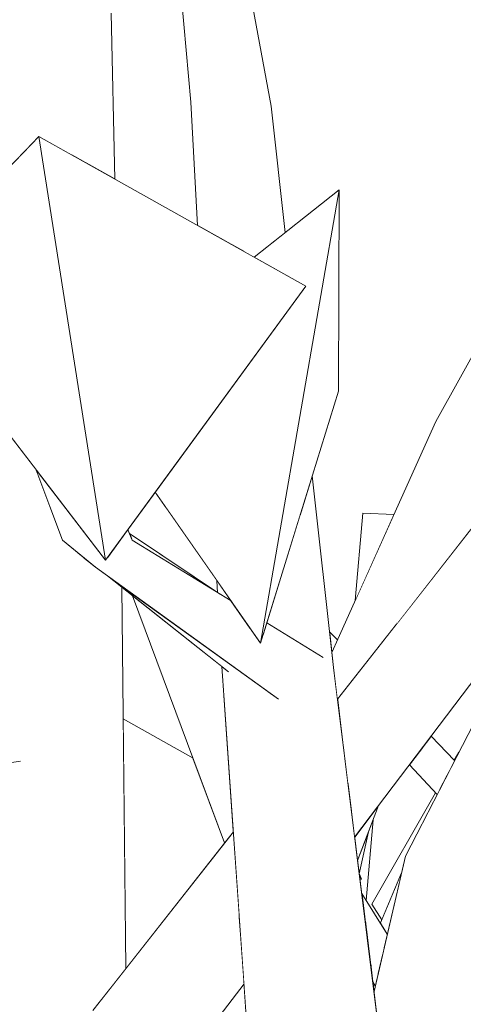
# Model space of a CAD drawing. Extents: x -289599 to -184549, y 66678 to 295474.
# Tile 297 of 656: x -263645 to -263596, y 71872 to 71981. Entities that reach past the tile are written whole.
import ezdxf

# ---------------------------------------------------------------- set-up
doc = ezdxf.new("R2010")
doc.units = 0
doc.header["$MEASUREMENT"] = 0
doc.linetypes.add('Wipeout_Contour', pattern=[1000, 0, -1000])
doc.layers.add('arch drzewa', color=8, linetype='Continuous')
doc.layers.add('arch drzewa_Nr_Pióra__4', color=8, linetype='Continuous', lineweight=9)

msp = doc.modelspace()

# ---------------------------------------------------------------- wipeouts: each hides what was drawn before it
at = {"color": 254, "linetype": 'Wipeout_Contour', "lineweight": 0, "ltscale": 1282087.302861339}
msp.add_wipeout([(-263639.47, 71980.86), (-263637.66, 71965.03), (-263634.44, 71963.22), (-263634.81, 71981.58)], dxfattribs=at).dxf.layer = 'arch drzewa'
at = {"color": 254, "linetype": 'Wipeout_Contour', "lineweight": 0, "ltscale": 1282029.2743813}
msp.add_wipeout([(-263626.02, 71971.72), (-263624.17, 71957.46), (-263622.06, 71956.27), (-263623.32, 71970.36)], dxfattribs=at).dxf.layer = 'arch drzewa'
at = {"color": 254, "linetype": 'Wipeout_Contour', "lineweight": 0, "ltscale": 1923022.015983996}
msp.add_wipeout([(-263637.93, 71921.36), (-263634.27, 71874.46), (-263633.2, 71875.83), (-263633.65, 71918.03), (-263635.25, 71919.29), (-263636.57, 71920.24)], dxfattribs=at).dxf.layer = 'arch drzewa'
at = {"color": 254, "linetype": 'Wipeout_Contour', "lineweight": 0, "ltscale": 1281977.441394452}
msp.add_wipeout([(-263623.12, 71918.73), (-263623.05, 71917.43), (-263622.85, 71917.29), (-263621.57, 71916.51)], dxfattribs=at).dxf.layer = 'arch drzewa'
at = {"color": 254, "linetype": 'Wipeout_Contour', "lineweight": 0, "ltscale": 1281929.705187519}
msp.add_wipeout([(-263621.88, 71908.69), (-263622.57, 71909.23), (-263608.92, 71827.79), (-263617.56, 71906.45)], dxfattribs=at).dxf.layer = 'arch drzewa'
at = {"color": 254, "linetype": 'Wipeout_Contour', "lineweight": 0, "ltscale": 1281876.094962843}
msp.add_wipeout([(-263607.11, 71884.12), (-263606.74, 71881.19), (-263604.64, 71878.07), (-263604.28, 71879.63)], dxfattribs=at).dxf.layer = 'arch drzewa'

# ---------------------------------------------------------------- next in the draw order: wipeouts: each hides what was drawn before it
at = {"color": 254, "linetype": 'Wipeout_Contour', "lineweight": 0, "ltscale": 961569.618532}
msp.add_wipeout([(-263637.66, 71965.03), (-263639.47, 71980.86), (-263639.22, 71965.9)], dxfattribs=at).dxf.layer = 'arch drzewa'
at = {"color": 254, "linetype": 'Wipeout_Contour', "lineweight": 0, "ltscale": 961524.165697}
msp.add_wipeout([(-263626.02, 71971.72), (-263625.27, 71958.08), (-263624.17, 71957.46)], dxfattribs=at).dxf.layer = 'arch drzewa'
at = {"color": 254, "linetype": 'Wipeout_Contour', "lineweight": 0, "ltscale": 1602510.243834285}
msp.add_wipeout([(-263617.11, 71971.27), (-263623.32, 71970.36), (-263620.08, 71955.16), (-263619.02, 71954.57), (-263615.56, 71957.31)], dxfattribs=at).dxf.layer = 'arch drzewa'
at = {"color": 254, "linetype": 'Wipeout_Contour', "lineweight": 0, "ltscale": 1602509.216617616}
msp.add_wipeout([(-263637.93, 71921.36), (-263638.51, 71921.83), (-263637.78, 71866.93), (-263636.85, 71871.17), (-263634.27, 71874.46)], dxfattribs=at).dxf.layer = 'arch drzewa'
at = {"color": 254, "linetype": 'Wipeout_Contour', "lineweight": 0, "ltscale": 2563753.854256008}
msp.add_wipeout([(-263622.6, 71909.26), (-263617.09, 71830.68), (-263611.32, 71828.64), (-263609.64, 71829.57), (-263609.65, 71829), (-263609.63, 71828.04), (-263608.92, 71827.79), (-263622.57, 71909.23)], dxfattribs=at).dxf.layer = 'arch drzewa'
at = {"color": 254, "linetype": 'Wipeout_Contour', "lineweight": 0, "ltscale": 1281874.623963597}
msp.add_wipeout([(-263606.74, 71881.19), (-263606.62, 71880.23), (-263604.81, 71877.31), (-263604.64, 71878.07)], dxfattribs=at).dxf.layer = 'arch drzewa'

# ---------------------------------------------------------------- next in the draw order: wipeouts: each hides what was drawn before it
at = {"color": 254, "linetype": 'Wipeout_Contour', "lineweight": 0, "ltscale": 1923167.794306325}
msp.add_wipeout([(-263647.29, 71981.06), (-263645.55, 71970.85), (-263644.63, 71966.05), (-263642.83, 71967.93), (-263639.22, 71965.9), (-263639.47, 71980.86)], dxfattribs=at).dxf.layer = 'arch drzewa'
at = {"color": 254, "linetype": 'Wipeout_Contour', "lineweight": 0, "ltscale": 961513.123106}
msp.add_wipeout([(-263623.32, 71970.36), (-263622.06, 71956.27), (-263620.08, 71955.16)], dxfattribs=at).dxf.layer = 'arch drzewa'
at = {"color": 254, "linetype": 'Wipeout_Contour', "lineweight": 0, "ltscale": 1923058.624977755}
msp.add_wipeout([(-263648.45, 71930.27), (-263638.42, 71863.97), (-263637.78, 71866.93), (-263638.51, 71921.83), (-263640.21, 71923.22), (-263642.82, 71930.21)], dxfattribs=at).dxf.layer = 'arch drzewa'
at = {"color": 254, "linetype": 'Wipeout_Contour', "lineweight": 0, "ltscale": 1281872.76649614}
msp.add_wipeout([(-263606.62, 71880.23), (-263606.15, 71876.48), (-263605.3, 71875.22), (-263604.81, 71877.31)], dxfattribs=at).dxf.layer = 'arch drzewa'
at = {"color": 254, "linetype": 'Wipeout_Contour', "lineweight": 0, "ltscale": 961446.906142}
msp.add_wipeout([(-263623.24, 71870.01), (-263620.13, 71874.12), (-263620.18, 71874.75)], dxfattribs=at).dxf.layer = 'arch drzewa'

# ---------------------------------------------------------------- next in the draw order: wipeouts: each hides what was drawn before it
at = {"color": 254, "linetype": 'Wipeout_Contour', "lineweight": 0, "ltscale": 3205372.44971677}
msp.add_wipeout([(-263647.05, 71985.13), (-263671.8, 72044.21), (-263648.89, 71963.4), (-263648.38, 71962.15), (-263644.63, 71966.05), (-263647.36, 71980.34), (-263647.35, 71980.8), (-263647.36, 71981.08), (-263647.32, 71982.06), (-263647.31, 71982.8)], dxfattribs=at).dxf.layer = 'arch drzewa'
at = {"color": 254, "linetype": 'Wipeout_Contour', "lineweight": 0, "ltscale": 961548.394611}
msp.add_wipeout([(-263623.32, 71970.36), (-263627.25, 71998.36), (-263628.63, 72001.28)], dxfattribs=at).dxf.layer = 'arch drzewa'
at = {"color": 254, "linetype": 'Wipeout_Contour', "lineweight": 0, "ltscale": 2564079.41136671}
msp.add_wipeout([(-263649.04, 71900.14), (-263649.85, 71859.03), (-263639.5, 71859), (-263638.42, 71863.97), (-263648.45, 71930.27), (-263648.98, 71903.22), (-263644.99, 71898.75), (-263648.43, 71897.85)], dxfattribs=at).dxf.layer = 'arch drzewa'
at = {"color": 254, "linetype": 'Wipeout_Contour', "lineweight": 0, "ltscale": 1281937.114670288}
msp.add_wipeout([(-263620.54, 71879.89), (-263628.86, 71868.47), (-263623.24, 71870.01), (-263620.18, 71874.75)], dxfattribs=at).dxf.layer = 'arch drzewa'
at = {"color": 254, "linetype": 'Wipeout_Contour', "lineweight": 0, "ltscale": 1281870.484066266}
msp.add_wipeout([(-263606.15, 71876.48), (-263605.89, 71874.35), (-263605.61, 71873.88), (-263605.3, 71875.22)], dxfattribs=at).dxf.layer = 'arch drzewa'

# ---------------------------------------------------------------- next in the draw order: linework, layer by layer
at = {"layer": 'arch drzewa_Nr_Pióra__4', "linetype": 'Continuous'}
msp.add_line((-263644.87, 71898.76), (-263647.45, 71898.4), dxfattribs=at)

# ---------------------------------------------------------------- next in the draw order: wipeouts: each hides what was drawn before it
at = {"color": 254, "linetype": 'Wipeout_Contour', "lineweight": 0, "ltscale": 961540.602871}
msp.add_wipeout([(-263628.63, 72001.28), (-263626.02, 71971.72), (-263623.32, 71970.36)], dxfattribs=at).dxf.layer = 'arch drzewa'
at = {"color": 254, "linetype": 'Wipeout_Contour', "lineweight": 0, "ltscale": 1282081.898488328}
msp.add_wipeout([(-263648.45, 71930.27), (-263642.82, 71930.21), (-263643.12, 71931), (-263648.28, 71937.73)], dxfattribs=at).dxf.layer = 'arch drzewa'
at = {"color": 254, "linetype": 'Wipeout_Contour', "lineweight": 0, "ltscale": 1281858.657241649}
msp.add_wipeout([(-263604.94, 71866.73), (-263604.06, 71859.72), (-263598.61, 71889.59), (-263602.28, 71888.25)], dxfattribs=at).dxf.layer = 'arch drzewa'
at = {"color": 254, "linetype": 'Wipeout_Contour', "lineweight": 0, "ltscale": 961456.004187}
msp.add_wipeout([(-263628.86, 71868.47), (-263620.54, 71879.89), (-263620.67, 71881.77)], dxfattribs=at).dxf.layer = 'arch drzewa'

# ---------------------------------------------------------------- next in the draw order: wipeouts: each hides what was drawn before it
at = {"color": 254, "linetype": 'Wipeout_Contour', "lineweight": 0, "ltscale": 961536.218464}
msp.add_wipeout([(-263617.11, 71971.27), (-263622.3, 71999.34), (-263627.25, 71998.36)], dxfattribs=at).dxf.layer = 'arch drzewa'
at = {"color": 254, "linetype": 'Wipeout_Contour', "lineweight": 0, "ltscale": 1281956.16723613}
msp.add_wipeout([(-263621.31, 71890.96), (-263636.85, 71871.17), (-263628.86, 71868.47), (-263620.67, 71881.77)], dxfattribs=at).dxf.layer = 'arch drzewa'
at = {"color": 254, "linetype": 'Wipeout_Contour', "lineweight": 0, "ltscale": 1281828.098969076}
msp.add_wipeout([(-263598.61, 71889.59), (-263601.38, 71838.28), (-263600.95, 71834.86), (-263591.53, 71887.39)], dxfattribs=at).dxf.layer = 'arch drzewa'
at = {"color": 254, "linetype": 'Wipeout_Contour', "lineweight": 0, "ltscale": 961399.356843}
msp.add_wipeout([(-263605.75, 71873.26), (-263604.94, 71866.73), (-263602.28, 71888.25)], dxfattribs=at).dxf.layer = 'arch drzewa'

# ---------------------------------------------------------------- next in the draw order: wipeouts: each hides what was drawn before it
at = {"color": 254, "linetype": 'Wipeout_Contour', "lineweight": 0, "ltscale": 961529.698157}
msp.add_wipeout([(-263627.25, 71998.36), (-263623.32, 71970.36), (-263617.11, 71971.27)], dxfattribs=at).dxf.layer = 'arch drzewa'
at = {"color": 254, "linetype": 'Wipeout_Contour', "lineweight": 0, "ltscale": 961380.930341}
msp.add_wipeout([(-263598.61, 71889.59), (-263604.06, 71859.72), (-263601.38, 71838.28)], dxfattribs=at).dxf.layer = 'arch drzewa'
at = {"color": 254, "linetype": 'Wipeout_Contour', "lineweight": 0, "ltscale": 1602395.748144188}
msp.add_wipeout([(-263634.8, 71804.4), (-263635.15, 71800.34), (-263618.66, 71853.15), (-263620.13, 71874.12), (-263623.24, 71870.01)], dxfattribs=at).dxf.layer = 'arch drzewa'

# ---------------------------------------------------------------- next in the draw order: linework, layer by layer
at = {"layer": 'arch drzewa_Nr_Pióra__4', "linetype": 'Continuous'}
for p, q in [((-263626.02, 71971.72), (-263628.63, 72001.28)), ((-263617.11, 71971.27), (-263622.3, 71999.34)), ((-263623.24, 71870.01), (-263620.13, 71874.12))]:
    msp.add_line(p, q, dxfattribs=at)

# ---------------------------------------------------------------- next in the draw order: wipeouts: each hides what was drawn before it
at = {"color": 254, "linetype": 'Wipeout_Contour', "lineweight": 0, "ltscale": 1281837.131030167}
msp.add_wipeout([(-263598.61, 71889.59), (-263581.5, 71924.86), (-263582.5, 71923.95), (-263583.55, 71922.57)], dxfattribs=at).dxf.layer = 'arch drzewa'

# ---------------------------------------------------------------- next in the draw order: wipeouts: each hides what was drawn before it
at = {"color": 254, "linetype": 'Wipeout_Contour', "lineweight": 0, "ltscale": 1281849.997056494}
msp.add_wipeout([(-263586.92, 71918.1), (-263602.28, 71888.25), (-263598.61, 71889.59), (-263583.55, 71922.57)], dxfattribs=at).dxf.layer = 'arch drzewa'

# ---------------------------------------------------------------- next in the draw order: wipeouts: each hides what was drawn before it
at = {"color": 254, "linetype": 'Wipeout_Contour', "lineweight": 0, "ltscale": 1602288.188064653}
msp.add_wipeout([(-263581.5, 71924.86), (-263598.61, 71889.59), (-263591.53, 71887.39), (-263579.02, 71925.9), (-263579.66, 71926.52)], dxfattribs=at).dxf.layer = 'arch drzewa'
at = {"color": 254, "linetype": 'Wipeout_Contour', "lineweight": 0, "ltscale": 1922873.77662274}
msp.add_wipeout([(-263617.5, 71906.41), (-263600.51, 71831.3), (-263610.24, 71909.14), (-263614.11, 71907.96), (-263616.38, 71905.66), (-263616.73, 71905.92)], dxfattribs=at).dxf.layer = 'arch drzewa'

# ---------------------------------------------------------------- next in the draw order: wipeouts: each hides what was drawn before it
at = {"color": 254, "linetype": 'Wipeout_Contour', "lineweight": 0, "ltscale": 961456.639759}
msp.add_wipeout([(-263613.88, 71926.18), (-263610.24, 71909.14), (-263612.59, 71930.37)], dxfattribs=at).dxf.layer = 'arch drzewa'
at = {"color": 254, "linetype": 'Wipeout_Contour', "lineweight": 0, "ltscale": 1281884.098911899}
msp.add_wipeout([(-263617.5, 71906.41), (-263617.56, 71906.45), (-263608.92, 71827.79), (-263600.51, 71831.3)], dxfattribs=at).dxf.layer = 'arch drzewa'

# ---------------------------------------------------------------- next in the draw order: wipeouts: each hides what was drawn before it
at = {"color": 254, "linetype": 'Wipeout_Contour', "lineweight": 0, "ltscale": 1922905.679081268}
msp.add_wipeout([(-263613.88, 71926.18), (-263617.62, 71914.07), (-263611.44, 71910.27), (-263611.52, 71910.23), (-263614.11, 71907.96), (-263610.24, 71909.14)], dxfattribs=at).dxf.layer = 'arch drzewa'
at = {"color": 254, "linetype": 'Wipeout_Contour', "lineweight": 0, "ltscale": 1281867.974813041}
msp.add_wipeout([(-263608.25, 71893.2), (-263607.89, 71890.34), (-263582.5, 71923.95), (-263588, 71924.52)], dxfattribs=at).dxf.layer = 'arch drzewa'
at = {"color": 254, "linetype": 'Wipeout_Contour', "lineweight": 0, "ltscale": 961415.328692}
msp.add_wipeout([(-263607.15, 71885.69), (-263607.37, 71886.24), (-263607.36, 71886.12)], dxfattribs=at).dxf.layer = 'arch drzewa'
at = {"color": 254, "linetype": 'Wipeout_Contour', "lineweight": 0, "ltscale": 961402.141225}
msp.add_wipeout([(-263605.61, 71873.88), (-263605.89, 71874.35), (-263605.75, 71873.26)], dxfattribs=at).dxf.layer = 'arch drzewa'

# ---------------------------------------------------------------- next in the draw order: linework, layer by layer
at = {"layer": 'arch drzewa_Nr_Pióra__4', "linetype": 'Continuous'}
msp.add_line((-263605.61, 71873.88), (-263605.89, 71874.35), dxfattribs=at)

# ---------------------------------------------------------------- next in the draw order: wipeouts: each hides what was drawn before it
at = {"color": 254, "linetype": 'Wipeout_Contour', "lineweight": 0, "ltscale": 961412.485303}
msp.add_wipeout([(-263608.62, 71896.23), (-263608.25, 71893.2), (-263588, 71924.52)], dxfattribs=at).dxf.layer = 'arch drzewa'
at = {"color": 254, "linetype": 'Wipeout_Contour', "lineweight": 0, "ltscale": 1922945.205501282}
msp.add_wipeout([(-263616.97, 71906.09), (-263635.25, 71919.29), (-263621.88, 71908.69), (-263617.57, 71906.46), (-263616.58, 71905.82), (-263616.97, 71906.1)], dxfattribs=at).dxf.layer = 'arch drzewa'
at = {"color": 254, "linetype": 'Wipeout_Contour', "lineweight": 0, "ltscale": 961415.137474}
msp.add_wipeout([(-263607.15, 71885.69), (-263607.36, 71886.12), (-263607.31, 71885.76)], dxfattribs=at).dxf.layer = 'arch drzewa'

# ---------------------------------------------------------------- next in the draw order: wipeouts: each hides what was drawn before it
at = {"color": 254, "linetype": 'Wipeout_Contour', "lineweight": 0, "ltscale": 2243281.338712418}
msp.add_wipeout([(-263593.97, 71925.11), (-263609.15, 71900.46), (-263608.62, 71896.23), (-263588, 71924.52), (-263589.14, 71925.53), (-263589.24, 71925.32), (-263592.81, 71924.71)], dxfattribs=at).dxf.layer = 'arch drzewa'
at = {"color": 254, "linetype": 'Wipeout_Contour', "lineweight": 0, "ltscale": 961505.879215}
msp.add_wipeout([(-263632.79, 71923.97), (-263632.49, 71923.24), (-263622.85, 71917.29)], dxfattribs=at).dxf.layer = 'arch drzewa'
at = {"color": 254, "linetype": 'Wipeout_Contour', "lineweight": 0, "ltscale": 1281941.638267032}
msp.add_wipeout([(-263617.62, 71914.07), (-263618.01, 71912.82), (-263611.52, 71910.23), (-263611.44, 71910.27)], dxfattribs=at).dxf.layer = 'arch drzewa'
at = {"color": 254, "linetype": 'Wipeout_Contour', "lineweight": 0, "ltscale": 1281890.505852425}
msp.add_wipeout([(-263607.86, 71890.15), (-263607.57, 71887.78), (-263605.24, 71893.85), (-263607.8, 71890.45)], dxfattribs=at).dxf.layer = 'arch drzewa'
at = {"color": 254, "linetype": 'Wipeout_Contour', "lineweight": 0, "ltscale": 961414.932637}
msp.add_wipeout([(-263607.31, 71885.76), (-263607.3, 71885.62), (-263607.15, 71885.69)], dxfattribs=at).dxf.layer = 'arch drzewa'

# ---------------------------------------------------------------- next in the draw order: wipeouts: each hides what was drawn before it
at = {"color": 254, "linetype": 'Wipeout_Contour', "lineweight": 0, "ltscale": 1602363.385114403}
msp.add_wipeout([(-263594, 71925.73), (-263609.8, 71905.62), (-263609.15, 71900.46), (-263593.97, 71925.11), (-263594.02, 71925.13)], dxfattribs=at).dxf.layer = 'arch drzewa'
at = {"color": 254, "linetype": 'Wipeout_Contour', "lineweight": 0, "ltscale": 2243520.543527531}
msp.add_wipeout([(-263636.57, 71920.24), (-263619.39, 71913.37), (-263621.57, 71916.51), (-263632.49, 71923.24), (-263635.41, 71921.09), (-263635.47, 71921.01), (-263635.49, 71921.04)], dxfattribs=at).dxf.layer = 'arch drzewa'
at = {"color": 254, "linetype": 'Wipeout_Contour', "lineweight": 0, "ltscale": 961420.322647}
msp.add_wipeout([(-263607.89, 71890.34), (-263607.86, 71890.15), (-263607.8, 71890.45)], dxfattribs=at).dxf.layer = 'arch drzewa'

# ---------------------------------------------------------------- next in the draw order: wipeouts: each hides what was drawn before it
at = {"color": 254, "linetype": 'Wipeout_Contour', "lineweight": 0, "ltscale": 1281891.51318811}
msp.add_wipeout([(-263598.9, 71936.36), (-263603.24, 71913.97), (-263594, 71925.73), (-263593.69, 71935.64)], dxfattribs=at).dxf.layer = 'arch drzewa'
at = {"color": 254, "linetype": 'Wipeout_Contour', "lineweight": 0, "ltscale": 961517.834329}
msp.add_wipeout([(-263633.02, 71924.37), (-263632.49, 71923.24), (-263632.98, 71924.43)], dxfattribs=at).dxf.layer = 'arch drzewa'
at = {"color": 254, "linetype": 'Wipeout_Contour', "lineweight": 0, "ltscale": 3525374.542196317}
msp.add_wipeout([(-263619.39, 71913.37), (-263636.57, 71920.24), (-263616.97, 71906.09), (-263616.97, 71906.1), (-263616.58, 71905.82), (-263616.73, 71905.92), (-263616.38, 71905.66), (-263614.11, 71907.96), (-263611.52, 71910.23), (-263618.01, 71912.82), (-263618.31, 71911.83)], dxfattribs=at).dxf.layer = 'arch drzewa'
at = {"color": 254, "linetype": 'Wipeout_Contour', "lineweight": 0, "ltscale": 1281867.158876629}
msp.add_wipeout([(-263600.44, 71900.2), (-263597.47, 71897.59), (-263596.83, 71898.84), (-263599.44, 71901.52)], dxfattribs=at).dxf.layer = 'arch drzewa'

# ---------------------------------------------------------------- next in the draw order: wipeouts: each hides what was drawn before it
at = {"color": 254, "linetype": 'Wipeout_Contour', "lineweight": 0, "ltscale": 1602390.81719293}
msp.add_wipeout([(-263598.9, 71936.36), (-263610.42, 71910.81), (-263610.24, 71909.14), (-263609.8, 71905.62), (-263603.24, 71913.97)], dxfattribs=at).dxf.layer = 'arch drzewa'
at = {"color": 254, "linetype": 'Wipeout_Contour', "lineweight": 0, "ltscale": 961531.731508}
msp.add_wipeout([(-263638.46, 71924.91), (-263636.57, 71920.24), (-263638.36, 71924.79)], dxfattribs=at).dxf.layer = 'arch drzewa'
at = {"color": 254, "linetype": 'Wipeout_Contour', "lineweight": 0, "ltscale": 961488.38544}
msp.add_wipeout([(-263623.12, 71918.73), (-263624.88, 71921.27), (-263623.06, 71917.61)], dxfattribs=at).dxf.layer = 'arch drzewa'
at = {"color": 254, "linetype": 'Wipeout_Contour', "lineweight": 0, "ltscale": 961480.235641}
msp.add_wipeout([(-263625.57, 71911.62), (-263622.35, 71905.8), (-263622.6, 71909.26)], dxfattribs=at).dxf.layer = 'arch drzewa'
at = {"color": 254, "linetype": 'Wipeout_Contour', "lineweight": 0, "ltscale": 1281869.168647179}
msp.add_wipeout([(-263601.44, 71898.87), (-263598.42, 71895.76), (-263597.47, 71897.59), (-263600.44, 71900.2)], dxfattribs=at).dxf.layer = 'arch drzewa'
at = {"color": 254, "linetype": 'Wipeout_Contour', "lineweight": 0, "ltscale": 961394.076581}
msp.add_wipeout([(-263596.36, 71899.76), (-263596.87, 71898.87), (-263596.83, 71898.84)], dxfattribs=at).dxf.layer = 'arch drzewa'

# ---------------------------------------------------------------- next in the draw order: linework, layer by layer
at = {"layer": 'arch drzewa_Nr_Pióra__4', "linetype": 'Continuous'}
msp.add_line((-263596.87, 71898.87), (-263596.36, 71899.76), dxfattribs=at)

# ---------------------------------------------------------------- next in the draw order: wipeouts: each hides what was drawn before it
at = {"color": 254, "linetype": 'Wipeout_Contour', "lineweight": 0, "ltscale": 961420.900406}
msp.add_wipeout([(-263593.34, 71946.44), (-263598.9, 71936.36), (-263593.69, 71935.64)], dxfattribs=at).dxf.layer = 'arch drzewa'
at = {"color": 254, "linetype": 'Wipeout_Contour', "lineweight": 0, "ltscale": 1282051.27698511}
msp.add_wipeout([(-263638.46, 71924.91), (-263643.12, 71931), (-263640.21, 71923.22), (-263636.57, 71920.24)], dxfattribs=at).dxf.layer = 'arch drzewa'
at = {"color": 254, "linetype": 'Wipeout_Contour', "lineweight": 0, "ltscale": 1602488.874422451}
msp.add_wipeout([(-263624.88, 71921.27), (-263628.89, 71927.03), (-263625.57, 71919.12), (-263623.05, 71917.43), (-263623.06, 71917.61)], dxfattribs=at).dxf.layer = 'arch drzewa'
at = {"color": 254, "linetype": 'Wipeout_Contour', "lineweight": 0, "ltscale": 961439.532776}
msp.add_wipeout([(-263607.83, 71916.55), (-263603.54, 71926.07), (-263606.98, 71926.23)], dxfattribs=at).dxf.layer = 'arch drzewa'
at = {"color": 254, "linetype": 'Wipeout_Contour', "lineweight": 0, "ltscale": 961443.563555}
msp.add_wipeout([(-263610.67, 71913.09), (-263610.42, 71910.81), (-263609.8, 71912.19)], dxfattribs=at).dxf.layer = 'arch drzewa'
at = {"color": 254, "linetype": 'Wipeout_Contour', "lineweight": 0, "ltscale": 1281870.339976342}
msp.add_wipeout([(-263601.44, 71898.87), (-263601.55, 71898.73), (-263598.48, 71895.63), (-263598.42, 71895.76)], dxfattribs=at).dxf.layer = 'arch drzewa'

# ---------------------------------------------------------------- next in the draw order: linework, layer by layer
at = {"layer": 'arch drzewa_Nr_Pióra__4', "linetype": 'Continuous'}
for p, q in [((-263598.9, 71936.36), (-263593.34, 71946.44)), ((-263607.83, 71916.55), (-263606.98, 71926.23)), ((-263603.54, 71926.07), (-263606.98, 71926.23))]:
    msp.add_line(p, q, dxfattribs=at)

# ---------------------------------------------------------------- next in the draw order: wipeouts: each hides what was drawn before it
at = {"color": 254, "linetype": 'Wipeout_Contour', "lineweight": 0, "ltscale": 961528.251539}
msp.add_wipeout([(-263638.36, 71924.79), (-263636.57, 71920.24), (-263635.49, 71921.04)], dxfattribs=at).dxf.layer = 'arch drzewa'
at = {"color": 254, "linetype": 'Wipeout_Contour', "lineweight": 0, "ltscale": 1602466.208449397}
msp.add_wipeout([(-263625.57, 71911.62), (-263632.45, 71917.07), (-263622.28, 71889.73), (-263621.31, 71890.96), (-263622.35, 71905.8)], dxfattribs=at).dxf.layer = 'arch drzewa'
at = {"color": 254, "linetype": 'Wipeout_Contour', "lineweight": 0, "ltscale": 1281870.763093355}
msp.add_wipeout([(-263601.84, 71898.35), (-263598.76, 71895.09), (-263598.48, 71895.63), (-263601.55, 71898.73)], dxfattribs=at).dxf.layer = 'arch drzewa'

# ---------------------------------------------------------------- next in the draw order: linework, layer by layer
at = {"layer": 'arch drzewa_Nr_Pióra__4', "linetype": 'Continuous'}
msp.add_line((-263596.83, 71898.84), (-263599.44, 71901.52), dxfattribs=at)

# ---------------------------------------------------------------- next in the draw order: wipeouts: each hides what was drawn before it
at = {"color": 254, "linetype": 'Wipeout_Contour', "lineweight": 0, "ltscale": 961520.016036}
msp.add_wipeout([(-263633.02, 71924.37), (-263635.41, 71921.09), (-263632.49, 71923.24)], dxfattribs=at).dxf.layer = 'arch drzewa'
at = {"color": 254, "linetype": 'Wipeout_Contour', "lineweight": 0, "ltscale": 1281976.250748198}
msp.add_wipeout([(-263633.5, 71903.47), (-263633.2, 71875.83), (-263622.28, 71889.73), (-263625.77, 71899.11)], dxfattribs=at).dxf.layer = 'arch drzewa'
at = {"color": 254, "linetype": 'Wipeout_Contour', "lineweight": 0, "ltscale": 1922805.430276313}
msp.add_wipeout([(-263605.99, 71882.95), (-263604.9, 71881.19), (-263602.71, 71886.4), (-263602.28, 71888.25), (-263598.76, 71895.09), (-263598.93, 71895.27)], dxfattribs=at).dxf.layer = 'arch drzewa'

# ---------------------------------------------------------------- next in the draw order: linework, layer by layer
at = {"layer": 'arch drzewa_Nr_Pióra__4', "linetype": 'Continuous'}
for p, q in [((-263602.28, 71888.25), (-263586.92, 71918.1)), ((-263633.2, 71875.83), (-263633.65, 71918.03)), ((-263617.09, 71830.68), (-263622.6, 71909.26)), ((-263625.77, 71899.11), (-263633.5, 71903.47)), ((-263598.76, 71895.09), (-263601.84, 71898.35)), ((-263636.85, 71871.17), (-263621.31, 71890.96))]:
    msp.add_line(p, q, dxfattribs=at)

# ---------------------------------------------------------------- next in the draw order: wipeouts: each hides what was drawn before it
at = {"color": 254, "linetype": 'Wipeout_Contour', "lineweight": 0, "ltscale": 961572.608428}
msp.add_wipeout([(-263635.47, 71921.01), (-263658.73, 71951.37), (-263642.83, 71967.93)], dxfattribs=at).dxf.layer = 'arch drzewa'
at = {"color": 254, "linetype": 'Wipeout_Contour', "lineweight": 0, "ltscale": 1602516.277980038}
msp.add_wipeout([(-263629.96, 71928.56), (-263632.79, 71924.68), (-263632.18, 71923.56), (-263625.57, 71919.12), (-263628.89, 71927.03)], dxfattribs=at).dxf.layer = 'arch drzewa'
at = {"color": 254, "linetype": 'Wipeout_Contour', "lineweight": 0, "ltscale": 961416.461703}
msp.add_wipeout([(-263606.35, 71890.94), (-263607.57, 71887.78), (-263607.38, 71886.29)], dxfattribs=at).dxf.layer = 'arch drzewa'
at = {"color": 254, "linetype": 'Wipeout_Contour', "lineweight": 0, "ltscale": 961403.122505}
msp.add_wipeout([(-263605.04, 71880.85), (-263604.28, 71879.63), (-263602.71, 71886.4)], dxfattribs=at).dxf.layer = 'arch drzewa'

# ---------------------------------------------------------------- next in the draw order: linework, layer by layer
at = {"layer": 'arch drzewa_Nr_Pióra__4', "linetype": 'Continuous'}
msp.add_line((-263605.04, 71880.85), (-263602.71, 71886.4), dxfattribs=at)

# ---------------------------------------------------------------- next in the draw order: wipeouts: each hides what was drawn before it
at = {"color": 254, "linetype": 'Wipeout_Contour', "lineweight": 0, "ltscale": 1602480.987784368}
msp.add_wipeout([(-263613.31, 71951.37), (-263629.96, 71928.56), (-263618.31, 71911.83), (-263609.59, 71962.04), (-263619.02, 71954.57)], dxfattribs=at).dxf.layer = 'arch drzewa'
at = {"color": 254, "linetype": 'Wipeout_Contour', "lineweight": 0, "ltscale": 1282023.281045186}
msp.add_wipeout([(-263632.98, 71924.43), (-263632.79, 71923.97), (-263632.18, 71923.56), (-263632.79, 71924.68)], dxfattribs=at).dxf.layer = 'arch drzewa'
at = {"color": 254, "linetype": 'Wipeout_Contour', "lineweight": 0, "ltscale": 1281885.446887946}
msp.add_wipeout([(-263606.79, 71883.62), (-263606.62, 71883.34), (-263605.84, 71892.28), (-263606.09, 71891.62)], dxfattribs=at).dxf.layer = 'arch drzewa'

# ---------------------------------------------------------------- next in the draw order: linework, layer by layer
at = {"layer": 'arch drzewa_Nr_Pióra__4', "linetype": 'Continuous'}
for p, q in [((-263621.85, 71908.67), (-263635.25, 71919.29)), ((-263623.05, 71917.43), (-263623.12, 71918.73)), ((-263622.28, 71889.73), (-263632.45, 71917.07)), ((-263604.9, 71881.19), (-263605.99, 71882.95))]:
    msp.add_line(p, q, dxfattribs=at)

# ---------------------------------------------------------------- next in the draw order: wipeouts: each hides what was drawn before it
at = {"color": 254, "linetype": 'Wipeout_Contour', "lineweight": 0, "ltscale": 961469.931574}
msp.add_wipeout([(-263618.31, 71911.83), (-263609.59, 71962.04), (-263609.69, 71939.74)], dxfattribs=at).dxf.layer = 'arch drzewa'
at = {"color": 254, "linetype": 'Wipeout_Contour', "lineweight": 0, "ltscale": 2563772.463453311}
msp.add_wipeout([(-263606.35, 71890.94), (-263607.38, 71886.29), (-263607.37, 71886.24), (-263607.15, 71885.69), (-263607.3, 71885.62), (-263607.11, 71884.12), (-263606.79, 71883.62), (-263606.09, 71891.62)], dxfattribs=at).dxf.layer = 'arch drzewa'

# ---------------------------------------------------------------- next in the draw order: linework, layer by layer
at = {"layer": 'arch drzewa_Nr_Pióra__4', "linetype": 'Continuous'}
for p, q in [((-263609.69, 71939.74), (-263609.59, 71962.04)), ((-263610.42, 71910.81), (-263598.9, 71936.36)), ((-263610.24, 71909.14), (-263612.59, 71930.37)), ((-263609.8, 71905.62), (-263594, 71925.73)), ((-263607.89, 71890.34), (-263582.5, 71923.95)), ((-263616.32, 71905.62), (-263636.57, 71920.24)), ((-263611.39, 71910.24), (-263617.62, 71914.07)), ((-263609.8, 71912.19), (-263610.67, 71913.09)), ((-263600.51, 71831.3), (-263610.24, 71909.14)), ((-263605.99, 71882.95), (-263598.93, 71895.27)), ((-263607.57, 71887.78), (-263605.24, 71893.85)), ((-263606.62, 71883.34), (-263605.84, 71892.28)), ((-263607.38, 71886.29), (-263606.35, 71890.94)), ((-263605.75, 71873.26), (-263602.28, 71888.25)), ((-263607.15, 71885.69), (-263607.37, 71886.24)), ((-263607.15, 71885.69), (-263607.31, 71885.76)), ((-263607.3, 71885.62), (-263607.15, 71885.69)), ((-263604.28, 71879.63), (-263607.11, 71884.12))]:
    msp.add_line(p, q, dxfattribs=at)

# ---------------------------------------------------------------- next in the draw order: wipeouts: each hides what was drawn before it
at = {"color": 254, "linetype": 'Wipeout_Contour', "lineweight": 0, "ltscale": 961528.184329}
msp.add_wipeout([(-263635.47, 71921.01), (-263642.83, 71967.93), (-263613.31, 71951.37)], dxfattribs=at).dxf.layer = 'arch drzewa'

# ---------------------------------------------------------------- next in the draw order: linework, layer by layer
at = {"layer": 'arch drzewa_Nr_Pióra__4', "linetype": 'Continuous'}
for p, q in [((-263634.44, 71963.22), (-263634.81, 71981.58)), ((-263625.27, 71958.08), (-263626.02, 71971.72)), ((-263615.56, 71957.31), (-263617.11, 71971.27)), ((-263658.73, 71951.37), (-263642.83, 71967.93)), ((-263642.83, 71967.93), (-263635.47, 71921.01)), ((-263613.31, 71951.37), (-263642.83, 71967.93)), ((-263619.02, 71954.57), (-263609.59, 71962.04)), ((-263609.59, 71962.04), (-263618.31, 71911.83)), ((-263635.47, 71921.01), (-263658.73, 71951.37)), ((-263635.47, 71921.01), (-263613.31, 71951.37)), ((-263618.31, 71911.83), (-263609.69, 71939.74)), ((-263640.21, 71923.22), (-263643.12, 71931)), ((-263618.31, 71911.83), (-263629.96, 71928.56)), ((-263632.49, 71923.24), (-263632.98, 71924.43)), ((-263622.85, 71917.29), (-263632.79, 71923.97)), ((-263636.57, 71920.24), (-263640.21, 71923.22)), ((-263621.57, 71916.51), (-263632.49, 71923.24))]:
    msp.add_line(p, q, dxfattribs=at)

doc.saveas('drawing.dxf')
